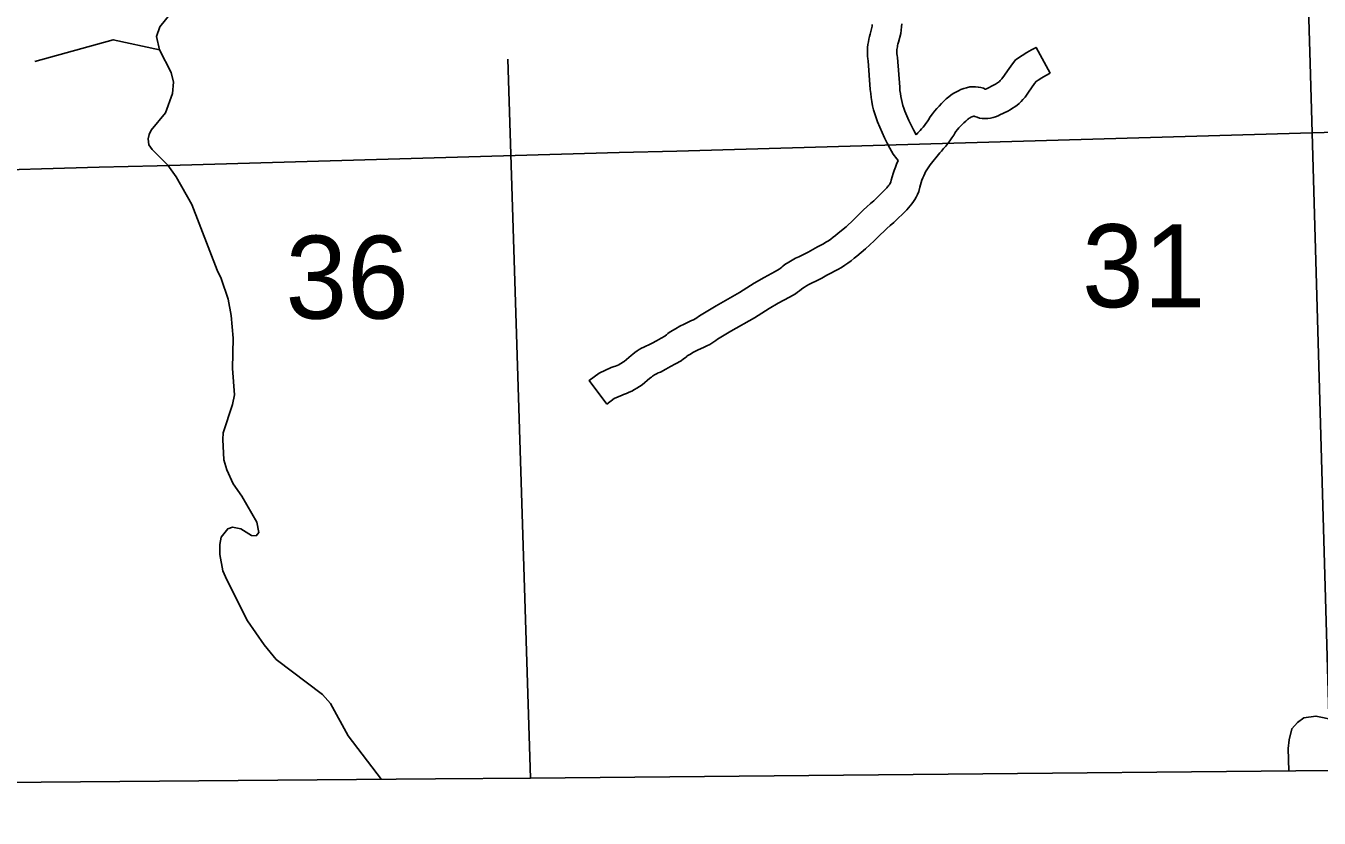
# Model space of a CAD drawing. Extents: x -19 to 366, y -4 to 359.
# Drawn here: x 162.808 to 164.055, y 173.954 to 174.719 of the extents above; entities that cross this region are included whole.
import ezdxf

# ---------------------------------------------------------------- set-up
doc = ezdxf.new("R2010")
doc.units = 0
for name, color, linetype in [('R_Alt Surface', 7, 'Continuous'), ('R_Axis', 7, 'Continuous'), ('R_Axis Annot', 7, 'Continuous'), ('R_Border Prem', 7, 'Continuous'), ('R_Temp Easement', 7, 'Continuous'), ('Sheet Fence', 7, 'Continuous'), ('T_Notes', 7, 'Continuous')]:
    doc.layers.add(name, color=color, linetype=linetype)

msp = doc.modelspace()

# ---------------------------------------------------------------- linework, layer by layer
at = {"layer": 'R_Alt Surface'}
for points in [[(165.0318, 174.009), (164.4356, 174.0038), (163.2945, 173.9929)], [(162.5053, 173.9871), (162.5835, 173.9872), (162.7462, 173.9885), (163.2028, 173.9922), (163.2945, 173.9929)]]:
    msp.add_lwpolyline(points, dxfattribs=at)
at = {"layer": 'R_Axis'}
msp.add_lwpolyline([(163.2728, 174.6864), (163.2945, 173.9929)], dxfattribs=at)
at = {"layer": 'R_Border Prem'}
for points in [[(162.9446, 174.5842), (162.9297, 174.5995), (162.9264, 174.6038), (162.9259, 174.6097), (162.9266, 174.6137), (162.9288, 174.6181), (162.9424, 174.6346), (162.9494, 174.6533), (162.9502, 174.6644), (162.9478, 174.6736), (162.9366, 174.6956), (162.9337, 174.7085), (162.9371, 174.7178), (162.9535, 174.7379)], [(162.9366, 174.6956), (162.8921, 174.7052), (162.8166, 174.6843)], [(162.9446, 174.5842), (162.9527, 174.573), (162.9679, 174.5462), (162.9923, 174.4828), (162.9962, 174.4749), (163.0029, 174.4549), (163.0058, 174.4393), (163.0077, 174.4173), (163.007, 174.3881), (163.0089, 174.3627), (163.0072, 174.3532), (162.9981, 174.3261), (162.9978, 174.3196), (162.9989, 174.2999), (163.0017, 174.2904), (163.0076, 174.2768), (163.0161, 174.2648), (163.0305, 174.24), (163.0325, 174.2298), (163.0299, 174.2267), (163.0254, 174.227), (163.0151, 174.2333), (163.0071, 174.2351), (163.0026, 174.2335), (162.9963, 174.2254), (162.9949, 174.2182), (162.995, 174.2087), (162.9979, 174.1928), (163.0015, 174.1841), (163.0217, 174.1445), (163.0376, 174.1216), (163.0492, 174.1074), (163.0939, 174.0735), (163.1016, 174.0649), (163.1187, 174.0336), (163.1509, 173.9917)]]:
    msp.add_lwpolyline(points, dxfattribs=at)
at = {"layer": 'R_Temp Easement'}
msp.add_lwpolyline([(164.0695, 174.0491), (164.0521, 174.0527), (164.0404, 174.051), (164.0344, 174.0467), (164.0288, 174.0405), (164.0263, 174.0298), (164.0254, 174.0216), (164.0261, 173.9999)], dxfattribs=at)
at = {"layer": 'Sheet Fence'}
for points in [[(168.7902, 2.2442), (168.5607, 10.8615), (168.3304, 19.479), (168.0993, 28.0965), (167.8673, 36.7142), (167.6346, 45.3321), (167.4011, 53.95), (167.1668, 62.5681), (166.9316, 71.1863), (166.6957, 79.8047), (166.459, 88.4232), (166.2215, 97.0418), (165.9832, 105.6605), (165.7441, 114.2794), (165.5043, 122.8984), (165.2636, 131.5176), (165.0221, 140.1368), (164.7799, 148.7563), (164.5369, 157.3758), (164.2931, 165.9955), (164.0485, 174.6153), (163.8031, 183.2352), (163.5569, 191.8553), (163.31, 200.4755), (163.0623, 209.0959), (162.8138, 217.7164), (162.5645, 226.337), (162.3145, 234.9577), (162.0637, 243.5786), (161.8121, 252.1997), (161.5597, 260.8208), (161.3066, 269.4421), (161.0527, 278.0636), (160.798, 286.6851), (160.5426, 295.3068), (160.2864, 303.9287), (160.0294, 312.5507), (159.7717, 321.1728), (159.5132, 329.7951), (159.2539, 338.4175), (158.9939, 347.04)], [(0, 172.2839), (7.1335, 172.2883), (14.267, 172.3015), (21.4005, 172.3236), (28.5339, 172.3544), (35.6673, 172.3941), (42.8006, 172.4426), (49.9339, 172.4999), (57.0671, 172.566), (64.2002, 172.6409), (71.3332, 172.7246), (78.4661, 172.8172), (85.5989, 172.9186), (92.7315, 173.0287), (99.8641, 173.1477), (106.9964, 173.2755), (114.1286, 173.4122), (121.2606, 173.5576), (128.3925, 173.7119), (135.5241, 173.8749), (142.6555, 174.0468), (149.7867, 174.2275), (156.9177, 174.417), (164.0485, 174.6153), (171.179, 174.8224), (178.3092, 175.0383), (185.4392, 175.2631), (192.5688, 175.4966), (199.6982, 175.739), (206.8273, 175.9902), (213.9561, 176.2502), (221.0845, 176.5189), (228.2126, 176.7965), (235.3404, 177.083), (242.4677, 177.3782), (249.5948, 177.6822), (256.7214, 177.995), (263.8476, 178.3167), (270.9735, 178.6471), (278.0989, 178.9863), (285.2239, 179.3344), (292.3485, 179.6912), (299.4726, 180.0569), (306.5963, 180.4314), (313.7195, 180.8146), (320.8422, 181.2067), (327.9644, 181.6076), (335.0862, 182.0172), (342.2074, 182.4357)]]:
    msp.add_spline(points, degree=3, dxfattribs=at)
at = {"layer": 'T_Notes'}
for points in [[(163.6493, 174.5889), (163.6478, 174.5902), (163.6442, 174.5949), (163.6411, 174.6007), (163.6385, 174.6056), (163.6361, 174.6106), (163.6337, 174.6157), (163.6314, 174.6208), (163.6292, 174.6261), (163.6278, 174.63), (163.6265, 174.6338), (163.6255, 174.6377), (163.6245, 174.6416), (163.6238, 174.6456), (163.6231, 174.6495), (163.6227, 174.6535), (163.6223, 174.6573), (163.6202, 174.6849), (163.6199, 174.6868), (163.6197, 174.6895), (163.6195, 174.6923), (163.6196, 174.695), (163.6197, 174.6977), (163.6199, 174.7005), (163.6204, 174.7032), (163.6209, 174.7058), (163.6215, 174.7085), (163.6221, 174.7106), (163.6238, 174.7172), (163.624, 174.7184), (163.6242, 174.72)], [(163.6665, 174.6134), (163.6639, 174.6184), (163.6617, 174.623), (163.6595, 174.6275), (163.6575, 174.632), (163.6556, 174.6365), (163.6547, 174.6391), (163.6538, 174.6419), (163.653, 174.6448), (163.6523, 174.6476), (163.6517, 174.6505), (163.6513, 174.6535), (163.6509, 174.6564), (163.6507, 174.6596), (163.6485, 174.688), (163.6482, 174.6901), (163.648, 174.6915), (163.648, 174.6929), (163.648, 174.6943), (163.648, 174.6957), (163.6481, 174.697), (163.6484, 174.6983), (163.6486, 174.6998), (163.649, 174.7011), (163.6495, 174.703), (163.6517, 174.7113), (163.6522, 174.7146), (163.6525, 174.7176), (163.6527, 174.7206)], [(163.6665, 174.6134), (163.668, 174.6153), (163.6703, 174.6176), (163.6718, 174.6192), (163.6733, 174.6209), (163.6747, 174.6226), (163.676, 174.6244), (163.6772, 174.6262), (163.6784, 174.6281), (163.68, 174.6308), (163.6823, 174.6338), (163.6843, 174.6364), (163.6864, 174.6389), (163.6886, 174.6413), (163.6908, 174.6436), (163.6931, 174.6459), (163.6955, 174.6481), (163.698, 174.6502), (163.7, 174.6518), (163.7023, 174.6534), (163.7047, 174.6548), (163.7072, 174.6561), (163.7097, 174.6572), (163.7124, 174.6582), (163.715, 174.659), (163.7184, 174.6597), (163.7213, 174.6599), (163.7239, 174.6598), (163.7264, 174.6596), (163.7289, 174.6591), (163.7314, 174.6584), (163.7331, 174.6577), (163.7334, 174.6576), (163.7343, 174.658), (163.7419, 174.6617), (163.743, 174.6623), (163.744, 174.6629), (163.745, 174.6636), (163.7459, 174.6643), (163.7468, 174.6651), (163.7477, 174.6659), (163.7485, 174.6668), (163.749, 174.6674), (163.7516, 174.6711), (163.7547, 174.6754), (163.7578, 174.6797), (163.7624, 174.6859), (163.7687, 174.6901), (163.7732, 174.6929), (163.7777, 174.6955), (163.7822, 174.6979), (163.7957, 174.6729)], [(163.6799, 174.5846), (163.6892, 174.5963), (163.6908, 174.5979), (163.693, 174.6002), (163.6951, 174.6027), (163.6971, 174.6052), (163.6991, 174.6078), (163.7009, 174.6105), (163.7027, 174.6132), (163.7038, 174.6152), (163.7049, 174.6166), (163.7063, 174.6185), (163.7078, 174.6202), (163.7094, 174.622), (163.711, 174.6236), (163.7126, 174.6252), (163.7143, 174.6268), (163.7161, 174.6283), (163.717, 174.629), (163.7177, 174.6295), (163.7186, 174.63), (163.7194, 174.6305), (163.7203, 174.6308), (163.7212, 174.6312), (163.722, 174.6314), (163.7222, 174.6314), (163.7223, 174.6314), (163.7224, 174.6314), (163.7231, 174.6311), (163.7252, 174.6304), (163.7277, 174.6297), (163.7303, 174.6293), (163.7329, 174.6292), (163.7355, 174.6292), (163.7382, 174.6295), (163.7407, 174.6301), (163.7432, 174.6309), (163.7456, 174.6319), (163.7471, 174.6327), (163.7548, 174.6364), (163.7572, 174.6377), (163.7594, 174.6391), (163.7616, 174.6406), (163.7638, 174.6422), (163.7658, 174.6439), (163.7677, 174.6457), (163.7695, 174.6476), (163.7715, 174.6499), (163.7748, 174.6547), (163.7778, 174.6588), (163.7807, 174.6629), (163.7822, 174.665), (163.7841, 174.6662), (163.7878, 174.6685), (163.7917, 174.6707), (163.7957, 174.6729)], [(163.3682, 174.3536), (163.3511, 174.3764), (163.3607, 174.3835), (163.3724, 174.389), (163.3751, 174.3899), (163.3766, 174.3904), (163.3781, 174.3911), (163.3796, 174.3917), (163.381, 174.3925), (163.3824, 174.3933), (163.3837, 174.3942), (163.3849, 174.395), (163.3916, 174.4005), (163.3932, 174.4019), (163.3952, 174.4034), (163.3973, 174.405), (163.3995, 174.4063), (163.4017, 174.4076), (163.404, 174.4088), (163.4064, 174.4099), (163.4079, 174.4105), (163.4118, 174.4126), (163.4162, 174.4149), (163.4205, 174.4173), (163.424, 174.4192), (163.4245, 174.4196), (163.4258, 174.4207), (163.4271, 174.4217), (163.4293, 174.4236), (163.4344, 174.4265), (163.4386, 174.4288), (163.4427, 174.431), (163.4473, 174.4332), (163.4499, 174.4343), (163.4517, 174.4351), (163.4534, 174.4361), (163.4551, 174.4371), (163.4567, 174.4382), (163.4591, 174.44), (163.4735, 174.4487), (163.496, 174.4615), (163.5102, 174.4704), (163.5198, 174.476), (163.5305, 174.4816), (163.5343, 174.4839), (163.5354, 174.4847), (163.5368, 174.4857), (163.538, 174.4867), (163.54, 174.4884), (163.5436, 174.4907), (163.5468, 174.4926), (163.5501, 174.4944), (163.5532, 174.4959), (163.5578, 174.4981), (163.5623, 174.5004), (163.5667, 174.5028), (163.5715, 174.5056), (163.5746, 174.5071), (163.5771, 174.5085), (163.5795, 174.5099), (163.5819, 174.5114), (163.5842, 174.513), (163.5865, 174.5147), (163.5887, 174.5164), (163.5912, 174.5185), (163.5991, 174.5249), (163.6062, 174.5316), (163.6092, 174.5346), (163.6124, 174.5378), (163.6158, 174.541), (163.6191, 174.5441), (163.6225, 174.5472), (163.6256, 174.5499), (163.6372, 174.5613), (163.6382, 174.5623), (163.639, 174.5632), (163.6396, 174.564), (163.6403, 174.565), (163.641, 174.566), (163.6415, 174.5669), (163.642, 174.5679), (163.6421, 174.5681), (163.6425, 174.5698), (163.6433, 174.5729), (163.6443, 174.5761), (163.6453, 174.5792), (163.6465, 174.5823), (163.6477, 174.5853), (163.6493, 174.5889)], [(163.3682, 174.3536), (163.3754, 174.359), (163.3828, 174.3625), (163.3844, 174.363), (163.3871, 174.364), (163.3897, 174.3651), (163.3923, 174.3663), (163.3948, 174.3677), (163.3972, 174.3691), (163.3997, 174.3706), (163.4022, 174.3724), (163.4097, 174.3787), (163.4111, 174.3798), (163.4122, 174.3806), (163.4132, 174.3814), (163.4143, 174.3821), (163.4154, 174.3827), (163.4166, 174.3833), (163.4178, 174.3839), (163.4198, 174.3847), (163.425, 174.3874), (163.4297, 174.3899), (163.4344, 174.3925), (163.4398, 174.3956), (163.4421, 174.3974), (163.4436, 174.3985), (163.4452, 174.3998), (163.4457, 174.4002), (163.4483, 174.4017), (163.4519, 174.4037), (163.4557, 174.4057), (163.459, 174.4073), (163.4614, 174.4083), (163.4645, 174.4098), (163.4675, 174.4114), (163.4704, 174.4131), (163.4732, 174.4151), (163.475, 174.4164), (163.4879, 174.4242), (163.5105, 174.4371), (163.5249, 174.4461), (163.5335, 174.4511), (163.5445, 174.4568), (163.55, 174.4602), (163.5521, 174.4617), (163.5541, 174.4631), (163.556, 174.4646), (163.5571, 174.4656), (163.5587, 174.4667), (163.5608, 174.4679), (163.563, 174.4691), (163.5656, 174.4703), (163.5705, 174.4727), (163.5755, 174.4753), (163.5804, 174.478), (163.5849, 174.4805), (163.5877, 174.4819), (163.5911, 174.4837), (163.5944, 174.4856), (163.5976, 174.4877), (163.6007, 174.4898), (163.6038, 174.4921), (163.6067, 174.4945), (163.6093, 174.4966), (163.6178, 174.5035), (163.626, 174.5112), (163.6293, 174.5145), (163.6322, 174.5174), (163.6352, 174.5203), (163.6383, 174.5232), (163.6414, 174.526), (163.645, 174.5291), (163.6574, 174.5413), (163.659, 174.543), (163.6607, 174.5449), (163.6624, 174.547), (163.6638, 174.5491), (163.6652, 174.5512), (163.6666, 174.5535), (163.6677, 174.5558), (163.6691, 174.559), (163.67, 174.5629), (163.6706, 174.5652), (163.6713, 174.5674), (163.6721, 174.5697), (163.6729, 174.5719), (163.6738, 174.5741), (163.6748, 174.5762), (163.6756, 174.5778), (163.6799, 174.5846)]]:
    msp.add_lwpolyline(points, dxfattribs=at)

# ---------------------------------------------------------------- texts
at = {"layer": 'R_Axis Annot'}
for s, p in [('31', (163.8265, 174.4472)), ('36', (163.0582, 174.4362))]:
    msp.add_text(s, height=0.08, dxfattribs=at).set_placement(p)

doc.saveas('drawing.dxf')
